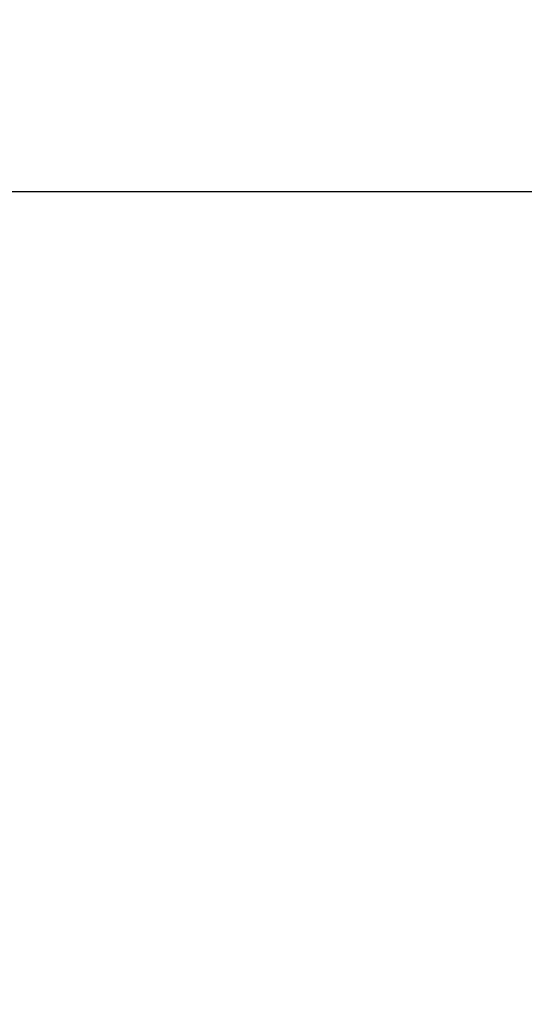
# Model space of a CAD drawing. Header units: millimetres. Extents: x 2605 to 1198744, y 17680 to 73723.
# Tile 333 of 656: x 8786.046 to 8786.308, y 52694.734 to 52695.245. Entities that reach past the tile are written whole.
import ezdxf

# ---------------------------------------------------------------- set-up
doc = ezdxf.new("R2010")
doc.units = ezdxf.units.MM

msp = doc.modelspace()

# ---------------------------------------------------------------- hatches: boundary and pattern name
at = {"lineweight": 13}
h = msp.add_hatch(dxfattribs=at)
h.set_pattern_fill('ANSI33', color=256, scale=50, style=0)
h.set_pattern_definition([(45, (-21381.03, 16915), (-224.5064, 224.5064), []), (45, (-21156.52, 16915), (-224.5064, 224.5064), [158.75, -79.375])])
h.paths.add_polyline_path([(8673.41118, 52689.15536), (8593.41118, 52689.15536), (8593.41118, 52705.15536), (8553.41118, 52705.15536), (8553.41118, 52707.15536), (8713.41118, 52707.15536), (8713.41118, 52705.15536), (8673.41118, 52705.15536)], flags=16)
edge = h.paths.add_edge_path(flags=16)
edge.add_arc((17408.41302, 53223.98242), 5, 0, 360)
edge = h.paths.add_edge_path(flags=16)
edge.add_arc((17408.41302, 53173.98242), 5, 0, 360)
edge = h.paths.add_edge_path()
edge.add_line((8483.41172, 51049.66842), (8782.03524, 51049.66842))
edge.add_line((8782.03524, 51049.66842), (8778.39869, 52658.15536))
edge.add_arc((8775.39869, 52658.15536), 3, -90, 0.00002, ccw=False)
edge.add_line((8775.39869, 52655.15536), (8772.39869, 52655.15536))
edge.add_line((8772.39869, 52655.15536), (8772.39869, 52695.15536))
edge.add_line((8772.39869, 52695.15536), (8832.39869, 52695.15536))
edge.add_line((8832.39869, 52695.15536), (18702.41302, 52692.35747))
edge.add_line((18702.41302, 52692.35747), (18702.41302, 52699.15536))
edge.add_line((18702.41302, 52699.15536), (18802.41302, 52699.15536))
edge.add_line((18802.41302, 52699.15536), (18802.41302, 52914.15536))
edge.add_line((18802.41302, 52914.15536), (18702.41302, 52914.15536))
edge.add_line((18702.41302, 52914.15536), (18702.41302, 52924.15536))
edge.add_line((18702.41302, 52924.15536), (18802.41302, 52924.15536))
edge.add_line((18802.41302, 52924.15536), (18802.41302, 53149.15536))
edge.add_line((18802.41302, 53149.15536), (17508.41302, 53149.15536))
edge.add_line((17508.41302, 53149.15536), (17508.41302, 53249.15536))
edge.add_line((17508.41302, 53249.15536), (17308.41302, 53249.15536))
edge.add_line((17308.41302, 53249.15536), (17308.41302, 53149.15536))
edge.add_line((17308.41302, 53149.15536), (8483.41118, 53034.15536))
edge.add_line((8483.41118, 53034.15536), (8483.41118, 52684.15536))
edge.add_line((8483.41118, 52684.15536), (8483.41172, 51049.66842))

# ---------------------------------------------------------------- linework, layer by layer
msp.add_lwpolyline([(8772.39869, 52655.15536), (8772.39869, 52695.15536), (8832.39869, 52695.15536), (8832.39869, 52692.15536, -0.414214), (8829.39869, 52689.15536), (8784.39869, 52689.15536, 0.414214), (8778.39869, 52683.15536), (8778.39869, 52658.15536, -0.414214), (8775.39869, 52655.15536), (8772.39869, 52655.15536)], format="xyb")

doc.saveas('drawing.dxf')
